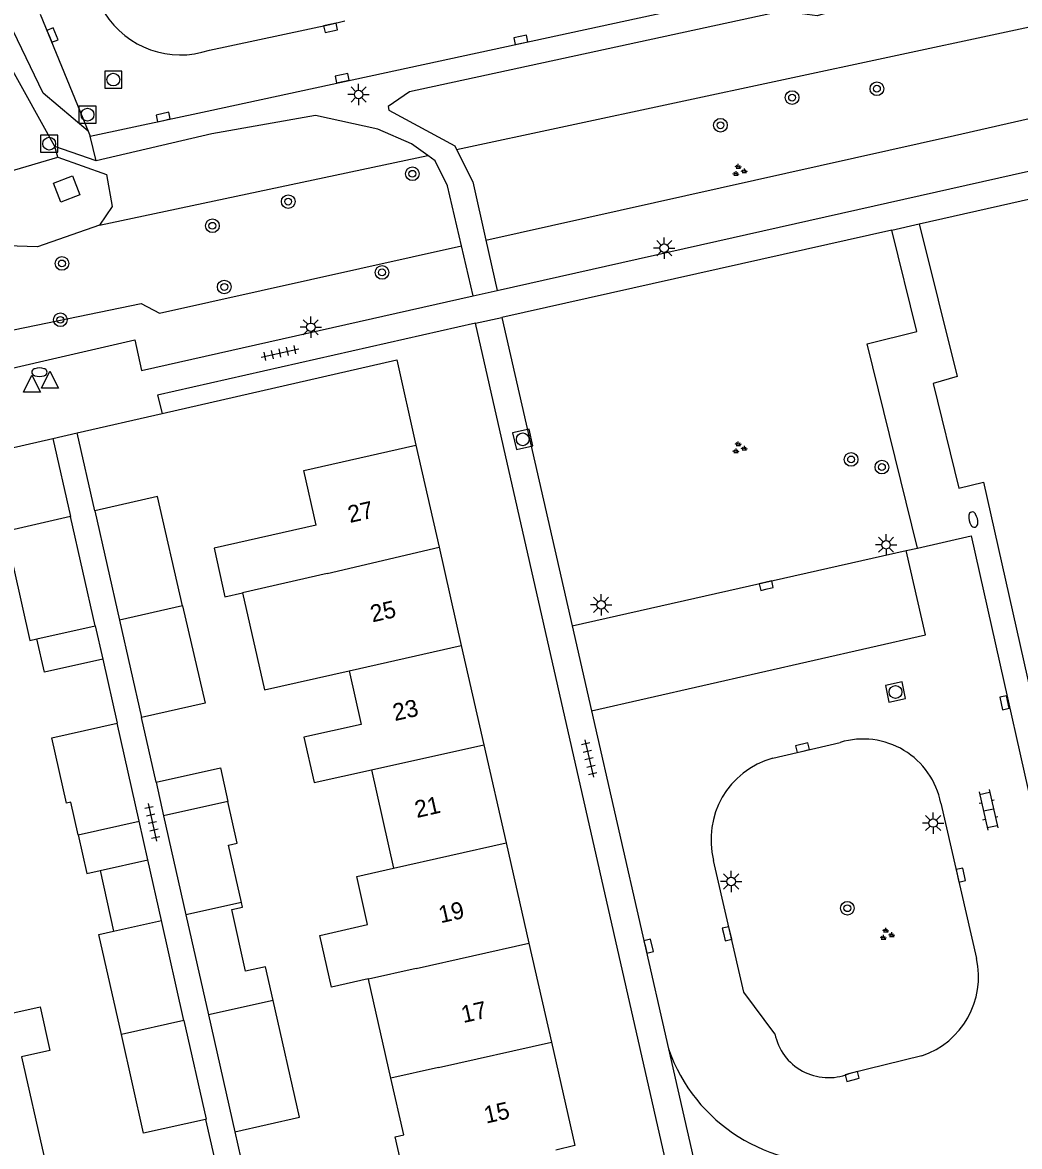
# Model space of a CAD drawing. Extents: x 136000 to 138005, y 398500 to 400500.
# Drawn here: x 137515.3 to 137573.7, y 399401.1 to 399466.9 of the extents above; entities that cross this region are included whole.
import ezdxf

# ---------------------------------------------------------------- set-up
doc = ezdxf.new("R2010")
doc.units = 0
for name, color, linetype in [('gg-afsc-muur', 7, 'Continuous'), ('gg-anno-huisnummerreeks BGT', 7, 'Continuous'), ('gg-bbg-gedigitaliseerde bebouwing', 7, 'Continuous'), ('gg-bbg-gedigitaliseerde bijgebouw', 7, 'Continuous'), ('gg-bbg-hoofdgebouw', 7, 'Continuous'), ('gg-bbg-luifel en loopbrug', 7, 'Continuous'), ('gg-bbg-tussenscheiding', 7, 'Continuous'), ('gg-knt-verharding', 7, 'Continuous'), ('gg-knt-verharding nz', 7, 'Continuous'), ('gg-kntw-bovenkant insteek waterloop', 7, 'Continuous'), ('gg-kwrk-uitstroombak niveau min 01', 7, 'Continuous'), ('gt-grn-groengrens', 7, 'Continuous'), ('gt-grn-vlakafsluiter', 7, 'Continuous'), ('gt-grn-weggrens', 7, 'Continuous'), ('gt-symb-boom', 7, 'Continuous'), ('gt-symb-brandkraan', 7, 'Continuous'), ('gt-symb-groenvak', 7, 'Continuous'), ('gt-symb-klinker verharding', 7, 'Continuous'), ('gt-symb-kolk', 7, 'Continuous'), ('gt-symb-lichtmast', 7, 'Continuous'), ('gt-symb-rioolschacht', 7, 'Continuous'), ('gt-symb-tegel verharding', 7, 'Continuous'), ('gt-symb-waterafsluiter', 7, 'Continuous')]:
    doc.layers.add(name, color=color, linetype=linetype)

# ---------------------------------------------------------------- blocks, each defined once
blk = doc.blocks.new('gt0-KOLK')
at = {"layer": 'gt-symb-kolk'}
blk.add_lwpolyline([(0, 0), (0.375, 0), (0.375, 0.4), (-0.375, 0.4), (-0.375, 0), (0, 0)], dxfattribs=at)
blk = doc.blocks.new('gt0-BOOM')
at = {"layer": 'gt-symb-boom'}
for radius in [0.4, 0.2]:
    blk.add_circle((0, 0), radius, dxfattribs=at)
blk = doc.blocks.new('gt0-GRVAK')
at = {"layer": 'gt-symb-groenvak'}
for p, q in [((-0.11, 0.189), (-0.228, 0.24)), ((-0.182, 0.153), (0.088, 0.153)), ((-0.091, 0.211), (-0.156, 0.322)), ((-0.047, 0.214), (-0.047, 0.393)), ((-0.004, 0.211), (0.061, 0.322)), ((0.015, 0.189), (0.133, 0.24)), ((0.262, -0.052), (0.197, 0.059)), ((0.305, -0.049), (0.305, 0.13)), ((0.349, -0.052), (0.414, 0.059)), ((-0.245, -0.228), (-0.363, -0.177)), ((-0.318, -0.264), (-0.047, -0.264)), ((-0.226, -0.206), (-0.291, -0.095)), ((-0.183, -0.203), (-0.183, -0.024)), ((-0.139, -0.206), (-0.074, -0.095)), ((-0.12, -0.228), (-0.002, -0.177)), ((0.243, -0.074), (0.125, -0.023)), ((0.17, -0.11), (0.441, -0.11)), ((0.368, -0.074), (0.486, -0.023))]:
    blk.add_line(p, q, dxfattribs=at)
blk = doc.blocks.new('gt0-RS')
at = {"layer": 'gt-symb-rioolschacht'}
blk.add_lwpolyline([(-0.5, -0.5), (0.5, -0.5), (0.5, 0.5), (-0.5, 0.5)], close=True, dxfattribs=at)
blk.add_circle((0, 0), 0.375, dxfattribs=at)
blk = doc.blocks.new('gt0-LMAST')
at = {"layer": 'gt-symb-lichtmast'}
for p, q in [((-0.182, 0.173), (-0.447, 0.438)), ((-0.005, 0.246), (-0.005, 0.621)), ((0.172, 0.173), (0.437, 0.438)), ((-0.255, -0.004), (-0.63, -0.004)), ((-0.182, -0.181), (-0.447, -0.446)), ((-0.005, -0.254), (-0.005, -0.629)), ((0.437, -0.446), (0.172, -0.181)), ((0.245, -0.004), (0.62, -0.004))]:
    blk.add_line(p, q, dxfattribs=at)
blk.add_circle((-0.005, -0.004), 0.25, dxfattribs=at)
blk = doc.blocks.new('gt0-KL1')
at = {"layer": 'gt-symb-klinker verharding'}
for p, q in [((-1.15, 0.3), (1.15, 0.3)), ((-1, -0.3), (-1, 0.3)), ((-0.5, 0.3), (-0.5, 0.45)), ((0, -0.3), (0, 0.3)), ((0.5, 0.3), (0.5, 0.45)), ((1, -0.3), (1, 0.3)), ((-1.15, -0.3), (1.15, -0.3)), ((-0.5, -0.45), (-0.5, -0.3)), ((0.5, -0.45), (0.5, -0.3))]:
    blk.add_line(p, q, dxfattribs=at)
blk = doc.blocks.new('gt0-BR')
at = {"layer": 'gt-symb-brandkraan'}
for centre, radius, start, end in [((-0.244, 0), 0.206, 107.56694, 252.43307), ((0.599, -2.664), 3, 106.89205, 107.56694), ((0, -0.691), 0.938, 73.10799, 106.89205), ((-0.599, -2.664), 3, 72.43309, 73.10799), ((0.244, 0), 0.206, 287.56695, 72.43309), ((0.599, 2.664), 3, 252.43307, 253.10797), ((0, 0.691), 0.938, 253.10797, 286.89206), ((-0.599, 2.664), 3, 286.89206, 287.56695)]:
    blk.add_arc(centre, radius, start, end, dxfattribs=at)
blk = doc.blocks.new('gt0-TEG1')
at = {"layer": 'gt-symb-tegel verharding'}
for p, q in [((-1.125, 0), (1.125, 0)), ((-0.9, -0.25), (-0.9, 0.25)), ((-0.45, -0.25), (-0.45, 0.25)), ((0, -0.25), (0, 0.25)), ((0.45, -0.25), (0.45, 0.25)), ((0.9, -0.25), (0.9, 0.25))]:
    blk.add_line(p, q, dxfattribs=at)
blk = doc.blocks.new('gt0-WAFSL')
at = {"layer": 'gt-symb-waterafsluiter'}
for p, q in [((-0.5, -0.333), (0, 0.667)), ((0, 0.667), (0.5, -0.333)), ((0.5, -0.333), (-0.5, -0.333))]:
    blk.add_line(p, q, dxfattribs=at)

msp = doc.modelspace()

# ---------------------------------------------------------------- linework, layer by layer
at = {"layer": 'gg-afsc-muur'}
for p, q in [((137518.481, 399442.89), (137523.471, 399444.03)), ((137512.271, 399441.477), (137517.068, 399442.571)), ((137517.068, 399442.571), (137518.105, 399437.999)), ((137519.516, 399438.321), (137518.481, 399442.89)), ((137519.985, 399429.648), (137520.831, 399425.903)), ((137523.107, 399422.438), (137522.245, 399426.222)), ((137525.992, 399402.697), (137527.404, 399396.594)), ((137527.711, 399401.973), (137528.856, 399396.927))]:
    msp.add_line(p, q, dxfattribs=at)
msp.add_lwpolyline([(137523.471, 399444.03), (137537.194, 399447.168), (137538.32, 399442.17)], dxfattribs=at)
at = {"layer": 'gg-bbg-gedigitaliseerde bebouwing'}
for p, q in [((137527.14, 399433.302), (137528.171, 399433.536)), ((137534.404, 399428.965), (137535.113, 399425.821)), ((137535.711, 399423.171), (137537.013, 399417.405)), ((137536.849, 399405.114), (137535.534, 399410.904))]:
    msp.add_line(p, q, dxfattribs=at)
for points in [[(137528.171, 399433.536), (137529.462, 399427.85), (137534.404, 399428.965)], [(137535.113, 399425.821), (137531.763, 399425.077), (137532.353, 399422.425), (137535.711, 399423.171)], [(137535.534, 399410.904), (137535.53, 399410.919), (137533.377, 399410.43), (137532.686, 399413.472), (137535.491, 399414.109), (137534.854, 399416.914), (137537.013, 399417.405)], [(137513.025, 399412.001), (137513.759, 399408.717), (137516.312, 399409.287), (137516.881, 399406.734), (137515.234, 399406.366)], [(137515.234, 399406.366), (137516.526, 399400.579), (137513.665, 399399.94)], [(137537.734, 399398.94), (137537.112, 399401.68), (137537.604, 399401.791), (137536.849, 399405.114)]]:
    msp.add_lwpolyline(points, dxfattribs=at)
at = {"layer": 'gg-bbg-gedigitaliseerde bijgebouw'}
for p, q in [((137519.544, 399431.599), (137518.105, 399437.999)), ((137519.516, 399438.321), (137520.959, 399431.922)), ((137519.544, 399431.599), (137519.985, 399429.648)), ((137520.959, 399431.922), (137522.245, 399426.222)), ((137522.119, 399420.152), (137520.831, 399425.903)), ((137523.107, 399422.438), (137523.55, 399420.47)), ((137522.624, 399417.896), (137522.119, 399420.152)), ((137523.55, 399420.47), (137524.855, 399414.668)), ((137519.824, 399417.269), (137522.624, 399417.896)), ((137520.621, 399413.723), (137523.419, 399414.345)), ((137524.735, 399408.495), (137523.419, 399414.345)), ((137524.855, 399414.668), (137526.171, 399408.817)), ((137526.171, 399408.817), (137527.711, 399401.973))]:
    msp.add_line(p, q, dxfattribs=at)
for points in [[(137524.661, 399432.766), (137523.182, 399439.159), (137519.516, 399438.321)], [(137518.105, 399437.999), (137514.282, 399437.125), (137515.718, 399430.738), (137516.129, 399430.831)], [(137524.661, 399432.766), (137525.98, 399427.065), (137522.245, 399426.222)], [(137519.985, 399429.648), (137516.571, 399428.877), (137516.129, 399430.831)], [(137518.54, 399419.357), (137518.111, 399421.266), (137517.861, 399421.21), (137516.999, 399425.042), (137520.831, 399425.903)], [(137523.107, 399422.438), (137526.869, 399423.284), (137527.314, 399421.306)], [(137528.102, 399415.399), (137527.346, 399418.759), (137527.86, 399418.875), (137527.314, 399421.306)], [(137518.54, 399419.357), (137519.049, 399417.095), (137519.824, 399417.269)], [(137529.959, 399409.665), (137529.517, 399411.632), (137528.348, 399411.369), (137527.535, 399414.982), (137528.164, 399415.123), (137528.102, 399415.399)], [(137521.078, 399407.676), (137519.762, 399413.521), (137520.621, 399413.723)], [(137527.711, 399401.973), (137531.498, 399402.825), (137529.959, 399409.665)], [(137524.735, 399408.495), (137526.036, 399402.707), (137525.992, 399402.697)], [(137525.992, 399402.697), (137522.379, 399401.885), (137521.078, 399407.676)]]:
    msp.add_lwpolyline(points, dxfattribs=at)
at = {"layer": 'gg-bbg-hoofdgebouw'}
for p, q in [((137538.32, 399442.17), (137539.676, 399436.191)), ((137539.676, 399436.191), (137540.978, 399430.448)), ((137540.978, 399430.448), (137542.297, 399424.634)), ((137542.297, 399424.634), (137543.6, 399418.887)), ((137543.6, 399418.887), (137544.931, 399413.017)), ((137544.931, 399413.017), (137546.248, 399407.211))]:
    msp.add_line(p, q, dxfattribs=at)
for points in [[(137532.48, 399437.49), (137531.76, 399440.68), (137538.32, 399442.17)], [(137532.48, 399437.49), (137526.5, 399436.141), (137527.14, 399433.302)], [(137546.248, 399407.211), (137547.62, 399401.16), (137546.52, 399400.89)]]:
    msp.add_lwpolyline(points, dxfattribs=at)
at = {"layer": 'gg-bbg-luifel en loopbrug'}
for p, q in [((137523.419, 399414.345), (137522.624, 399417.896)), ((137519.824, 399417.269), (137520.621, 399413.723))]:
    msp.add_line(p, q, dxfattribs=at)
at = {"layer": 'gg-bbg-tussenscheiding'}
for p, q in [((137533.118, 399434.66), (137539.676, 399436.191)), ((137533.118, 399434.66), (137528.171, 399433.536)), ((137524.661, 399432.766), (137520.959, 399431.922)), ((137516.129, 399430.831), (137519.544, 399431.599)), ((137534.404, 399428.965), (137540.978, 399430.448)), ((137535.711, 399423.171), (137542.297, 399424.634)), ((137527.314, 399421.306), (137523.55, 399420.47)), ((137518.54, 399419.357), (137522.119, 399420.152)), ((137537.013, 399417.405), (137543.6, 399418.887)), ((137528.102, 399415.399), (137524.855, 399414.668)), ((137538.337, 399411.54), (137544.931, 399413.017)), ((137538.337, 399411.54), (137535.534, 399410.904)), ((137529.959, 399409.665), (137526.171, 399408.817)), ((137524.735, 399408.495), (137521.078, 399407.676)), ((137539.646, 399405.738), (137546.248, 399407.211)), ((137539.646, 399405.738), (137536.849, 399405.114))]:
    msp.add_line(p, q, dxfattribs=at)
at = {"layer": 'gg-knt-verharding'}
for p, q in [((137543.081, 399451.227), (137616.213, 399467.677)), ((137516.324, 399467.404), (137519.125, 399460.563)), ((137519.25, 399460.258), (137526.091, 399461.736)), ((137519.125, 399460.563), (137519.25, 399460.258)), ((137526.379, 399460.407), (137519.596, 399458.823)), ((137519.596, 399458.823), (137517.17, 399459.669)), ((137567.79, 399455.14), (137576.882, 399457.188)), ((137566.19, 399454.77), (137543.35, 399449.64)), ((137541.676, 399450.911), (137540.984, 399453.849)), ((137542.419, 399454.169), (137543.081, 399451.227)), ((137541.676, 399450.911), (137543.081, 399451.227)), ((137522.26, 399446.543), (137541.676, 399450.911)), ((137553.821, 399396.406), (137541.81, 399449.32)), ((137543.35, 399449.64), (137547.465, 399431.585)), ((137547.465, 399431.585), (137567.029, 399436.004)), ((137567.029, 399436.004), (137567.675, 399436.15)), ((137547.465, 399431.585), (137548.599, 399426.61)), ((137548.599, 399426.61), (137553.109, 399406.82)), ((137559.22, 399423.84), (137563.161, 399424.77)), ((137569.05, 399421.22), (137571.14, 399412.118)), ((137553.109, 399406.82), (137555.4, 399396.768)), ((137567.93, 399406.42), (137563.649, 399405.369))]:
    msp.add_line(p, q, dxfattribs=at)
for points in [[(137519.125, 399460.563), (137516.493, 399462.778), (137510.007, 399476.269), (137507.461, 399482.877), (137504.612, 399492.572), (137498.608, 399503.15), (137494.906, 399515.691), (137489.832, 399526.441), (137484.804, 399541.922), (137479.357, 399552.68), (137476.833, 399561.205), (137471.72, 399572.427)], [(137517.17, 399459.669), (137514.526, 399464.44), (137508.864, 399475.752), (137506.433, 399482.579), (137503.685, 399492.018), (137497.421, 399502.949), (137493.909, 399515.156), (137490.874, 399521.311)], [(137526.091, 399461.736), (137564.044, 399469.936), (137573.887, 399472.085), (137583.585, 399474.174), (137593.238, 399476.28), (137602.528, 399478.285)], [(137589.42, 399473.877), (137564.942, 399468.655), (137563.627, 399467.845), (137561.816, 399467.319), (137559.754, 399467.583), (137537.948, 399462.856), (137536.689, 399461.998), (137536.728, 399461.792), (137540.589, 399459.706), (137540.696, 399459.492)], [(137539.012, 399459.131), (137538.06, 399459.818), (137536.098, 399460.678), (137532.45, 399461.484), (137526.379, 399460.407)], [(137540.984, 399453.849), (137540.16, 399457.351), (137539.45, 399458.815), (137539.012, 399459.131)], [(137540.696, 399459.492), (137541.651, 399457.582), (137542.419, 399454.169)], [(137567.79, 399455.14), (137570.01, 399446.2), (137568.61, 399445.79), (137570.1, 399439.66), (137571.55, 399440), (137582.24, 399392.37), (137578.69, 399391.57)], [(137567.675, 399436.15), (137564.74, 399448.1), (137567.65, 399448.83), (137566.19, 399454.77)], [(137541.81, 399449.32), (137523.198, 399445.109), (137523.471, 399444.03)], [(137510.101, 399445.633), (137521.854, 399448.348), (137522.26, 399446.543)], [(137567.675, 399436.15), (137570.82, 399436.86), (137575.84, 399414.5)], [(137559.34, 399407.71), (137557.52, 399410.14), (137555.749, 399417.852)]]:
    msp.add_lwpolyline(points, dxfattribs=at)
for centre, radius, start, end in [((137564.5, 399420.331), 4.636, 11.05236, 106.78292), ((137560.523, 399419.085), 4.93, 105.32249, 194.47926), ((137566.381, 399411.046), 4.878, 288.51349, 12.69656), ((137562.466, 399408.328), 3.187, 191.18765, 291.78352), ((137562.471, 399410.081), 9.914, 199.20444, 276.46097)]:
    msp.add_arc(centre, radius, start, end, dxfattribs=at)
at = {"layer": 'gg-knt-verharding nz'}
for points in [[(137526.228, 399465.302), (137533.281, 399466.803), (137534.155, 399467.01)], [(137548.599, 399426.61), (137568.146, 399431.06), (137567.029, 399436.004)]]:
    msp.add_lwpolyline(points, dxfattribs=at)
msp.add_arc((137524.536, 399470.259), 5.238, 211.94245, 288.84574, dxfattribs=at)
at = {"layer": 'gg-kntw-bovenkant insteek waterloop'}
for points in [[(137513.532, 399456.849), (137514.513, 399458.204), (137517.353, 399459.027)], [(137517.353, 399459.027), (137520.204, 399458.028), (137520.532, 399456.142), (137519.802, 399455.059)], [(137519.802, 399455.059), (137516.167, 399453.786), (137514.36, 399453.847)]]:
    msp.add_lwpolyline(points, dxfattribs=at)
at = {"layer": 'gg-kwrk-uitstroombak niveau min 01'}
msp.add_lwpolyline([(137517.109, 399457.519), (137518.208, 399457.934), (137518.634, 399456.828), (137517.528, 399456.41), (137517.109, 399457.519)], dxfattribs=at)
at = {"layer": 'gt-grn-groengrens'}
msp.add_line((137519.802, 399455.059), (137539.012, 399459.131), dxfattribs=at)
for points in [[(137540.696, 399459.492), (137591.753, 399470.437), (137614.233, 399476.407)], [(137542.419, 399454.169), (137569.86, 399460.296), (137615.522, 399470.723)], [(137509.266, 399447.799), (137522.236, 399450.474), (137523.3, 399449.9), (137540.984, 399453.849)]]:
    msp.add_lwpolyline(points, dxfattribs=at)
at = {"layer": 'gt-grn-vlakafsluiter'}
msp.add_line((137517.353, 399459.027), (137517.17, 399459.669), dxfattribs=at)
at = {"layer": 'gt-grn-weggrens'}
for p, q in [((137519.596, 399458.823), (137519.25, 399460.258)), ((137566.19, 399454.77), (137567.79, 399455.14)), ((137541.81, 399449.32), (137543.35, 399449.64)), ((137517.068, 399442.571), (137518.481, 399442.89))]:
    msp.add_line(p, q, dxfattribs=at)

# ---------------------------------------------------------------- block references
at = {"layer": 'gt-symb-boom'}
for p in [(137560.342, 399462.522), (137565.306, 399463.043), (137556.151, 399460.904), (137538.111, 399458.062), (137530.841, 399456.432), (137526.403, 399455.019), (137517.597, 399452.811), (137536.334, 399452.288), (137527.099, 399451.435), (137517.503, 399449.512), (137563.797, 399441.335), (137565.601, 399440.89), (137563.577, 399415.059)]:
    msp.add_blockref('gt0-BOOM', p, dxfattribs=at)
at = {"layer": 'gt-symb-brandkraan'}
msp.add_blockref('gt0-BR', (137516.279, 399446.444), dxfattribs=at)
at = {"layer": 'gt-symb-brandkraan', "rotation": 103.17492660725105}
msp.add_blockref('gt0-BR', (137570.949, 399437.817), dxfattribs=at)
at = {"layer": 'gt-symb-groenvak'}
for p in [(137557.242, 399458.244), (137557.242, 399442.004), (137565.875, 399413.52)]:
    msp.add_blockref('gt0-GRVAK', p, dxfattribs=at)
at = {"layer": 'gt-symb-klinker verharding', "rotation": -77.22875743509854}
msp.add_blockref('gt0-KL1', (137571.835, 399420.819), dxfattribs=at)
at = {"layer": 'gt-symb-kolk'}
for p, rotation in [((137533.281, 399466.803), -167.98415491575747), ((137516.859, 399466.107), -67.76251921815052), ((137544.502, 399465.717), 12.172540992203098), ((137534.042, 399463.458), 12.188317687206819), ((137523.566, 399461.191), 12.2136862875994), ((137558.877, 399433.753), 12.771242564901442), ((137572.587, 399427.046), -77.5209281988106), ((137561, 399424.263), 13.24380202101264), ((137570.025, 399416.957), -76.99249520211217), ((137556.338, 399413.524), -77.22875743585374), ((137551.751, 399412.794), -77.22875743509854), ((137563.916, 399405.017), 15.481185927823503)]:
    msp.add_blockref('gt0-KOLK', p, dxfattribs=dict(at, rotation=rotation))
at = {"layer": 'gt-symb-lichtmast'}
for p in [(137534.971, 399462.71), (137552.861, 399453.709), (137532.169, 399449.078), (137565.848, 399436.347), (137549.164, 399432.826), (137568.604, 399420.052), (137556.779, 399416.627)]:
    msp.add_blockref('gt0-LMAST', p, dxfattribs=at)
at = {"layer": 'gt-symb-rioolschacht'}
for p in [(137520.601, 399463.578), (137519.093, 399461.524), (137516.85, 399459.823)]:
    msp.add_blockref('gt0-RS', p, dxfattribs=at)
for p, rotation in [((137544.574, 399442.512), 13.007504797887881), ((137566.397, 399427.721), 12.006708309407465)]:
    msp.add_blockref('gt0-RS', p, dxfattribs=dict(at, rotation=rotation))
at = {"layer": 'gt-symb-tegel verharding'}
for p, rotation in [((137530.361, 399447.572), 12.702731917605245), ((137548.462, 399423.823), -77.22875743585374), ((137522.891, 399420.091), -77.40904938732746)]:
    msp.add_blockref('gt0-TEG1', p, dxfattribs=dict(at, rotation=rotation))
at = {"layer": 'gt-symb-waterafsluiter'}
for p in [(137516.89, 399445.846), (137515.837, 399445.603)]:
    msp.add_blockref('gt0-WAFSL', p, dxfattribs=at)

# ---------------------------------------------------------------- texts
at = {"layer": 'gg-anno-huisnummerreeks BGT'}
for s, p in [('27', (137534.455, 399437.614)), ('25', (137535.775, 399431.793)), ('23', (137537.086, 399426.014)), ('21', (137538.373, 399420.338)), ('19', (137539.77, 399414.177)), ('17', (137541.095, 399408.334)), ('15', (137542.43, 399402.446))]:
    msp.add_text(s, height=1, rotation=12.8, dxfattribs=at).set_placement(p)

doc.saveas('drawing.dxf')
